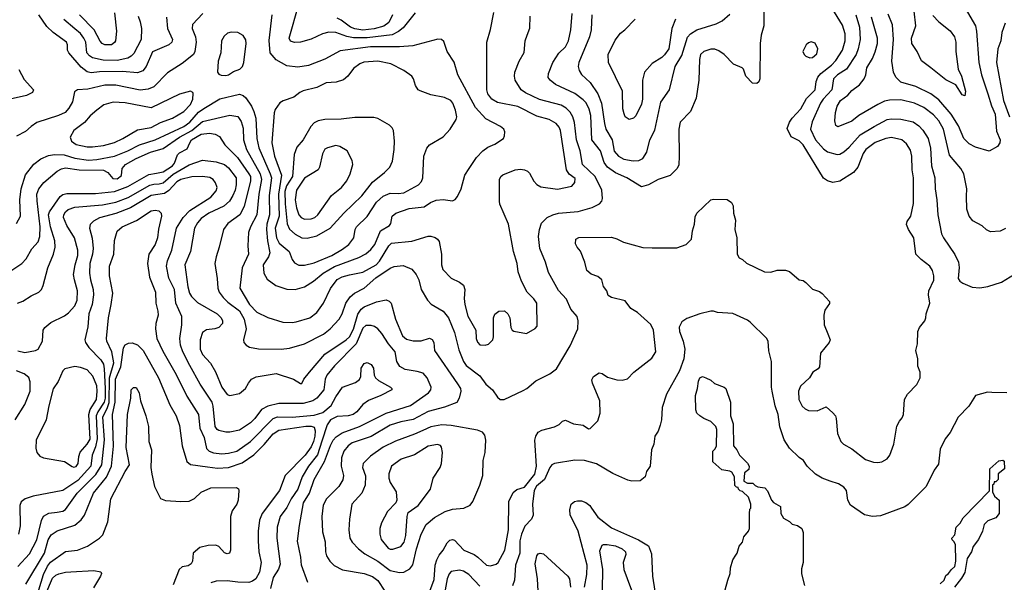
# Model space of a CAD drawing. Extents: x 997026 to 1115308, y 536381 to 619039.
# Tile 261 of 484: x 1053228 to 1060476, y 554420 to 558560. Entities that reach past the tile are written whole.
import ezdxf

# ---------------------------------------------------------------- set-up
doc = ezdxf.new("R2010")
doc.units = 0

msp = doc.modelspace()

# ---------------------------------------------------------------- linework, layer by layer
at = {"layer": '0CON20XD'}
for points in [[(1060154.6, 558705), (1060264.6, 558515), (1060272.3, 558475), (1060288, 558245), (1060308.7, 558155), (1060355.3, 558015), (1060382.4, 557925), (1060408.4, 557865), (1060419.5, 557739.5), (1060445.5, 557675), (1060444.3, 557655), (1060425, 557627.5), (1060365, 557592.9), (1060265, 557622.1), (1060217.6, 557647.6), (1060179.1, 557685), (1060138.7, 557778.7), (1060084, 557864), (1059995, 557970.4), (1059934.4, 558014.4), (1059825, 558067.5), (1059715, 558101.3), (1059676.9, 558136.9), (1059660.8, 558175), (1059648.5, 558255), (1059660, 558415), (1059652.1, 558522.1), (1059621.3, 558601.3)], [(1056138.6, 558611.4), (1056050.4, 558499.6), (1056017.5, 558472.5), (1055971, 558449), (1055785, 558427.4), (1055685.5, 558425.5), (1055636.1, 558436.1), (1055555, 558466), (1055505, 558468.2), (1055458, 558455), (1055375, 558415.5), (1055295, 558394.5), (1055251.3, 558391.3), (1055220.9, 558400.9), (1055212.9, 558425), (1055282.7, 558675)], [(1056655, 556163.8), (1056678.8, 556171.2), (1056711.2, 556205), (1056716.2, 556225), (1056716.2, 556365), (1056725.9, 556394.1), (1056755, 556416), (1056797.3, 556417.3), (1056821.2, 556395), (1056836.7, 556365), (1056842.5, 556295), (1056852.5, 556275), (1056865, 556266.7), (1056958.3, 556251.7), (1057023, 556287), (1057037.5, 556305), (1057034, 556475), (1057014, 556505), (1056964, 556555), (1056921.4, 556635), (1056898.1, 556705), (1056890.6, 556765), (1056863.6, 556853.6), (1056827.5, 557055), (1056763.4, 557203.4), (1056760, 557225), (1056760, 557385), (1056768.8, 557405), (1056785, 557419.2), (1056875, 557456), (1056915, 557460), (1056944.1, 557455.9), (1056966.3, 557446.3), (1056981.2, 557431.2), (1057012.1, 557372.1), (1057035, 557346), (1057065, 557329.2), (1057187.6, 557312.4), (1057292.5, 557335), (1057315, 557362.5), (1057317.5, 557392.5), (1057273.9, 557423.9), (1057254.6, 557454.6), (1057210, 557745), (1057199.5, 557769.5), (1057176.9, 557795), (1057125, 557825.5), (1057035, 557850), (1056895, 557922.1), (1056745, 557949.5), (1056704.2, 557975), (1056675.4, 558015.4), (1056666.4, 558045), (1056667.1, 558395), (1056693, 558487), (1056718.1, 558611.9)], [(1058706.9, 558625), (1058707.1, 558515), (1058686.1, 558446.1), (1058680, 558385), (1058677.5, 558125), (1058668.3, 558101.7), (1058655, 558090), (1058621.7, 558091.7), (1058573.3, 558145), (1058556.7, 558195), (1058547.5, 558205), (1058483.9, 558233.9), (1058415, 558303.3), (1058375, 558331.2), (1058345, 558342.5), (1058315, 558342.9), (1058263.3, 558325), (1058240.8, 558305), (1058232.4, 558267.6), (1058228, 558115), (1058208.3, 557981.7), (1058166.7, 557885), (1058090, 557805), (1058080, 557755), (1058083.8, 557555), (1058079.3, 557490.7), (1058067.5, 557465), (1058015.9, 557414.1), (1057927.5, 557385), (1057855.9, 557344.1), (1057805, 557331.2), (1057698, 557395), (1057612.9, 557432.9), (1057555.7, 557475.7), (1057530.2, 557510.2), (1057503.2, 557595), (1057440.7, 557675), (1057432.3, 557855), (1057420.8, 557900.8), (1057397.1, 557947.1), (1057375, 557971.2), (1057315, 558017.1), (1057173.3, 558083.3), (1057132, 558115), (1057119.2, 558135), (1057120.8, 558165), (1057153.5, 558245), (1057195.9, 558314.1), (1057245, 558361.5), (1057269.1, 558405), (1057286, 558485), (1057295.4, 558605)], [(1059235, 558258.8), (1059284.7, 558335), (1059305.3, 558405), (1059304, 558455), (1059285, 558519.2), (1059207, 558647)], [(1059949.7, 558589.7), (1059994.4, 558544.4), (1060078.7, 558478.7), (1060108.6, 558435), (1060119.4, 558395), (1060120.6, 558325), (1060136.8, 558196.8), (1060160, 558145), (1060191.2, 558035), (1060185, 558000), (1060165, 558007.5), (1060119.5, 558079.5), (1060045, 558117.5), (1059935.5, 558205.5), (1059867.7, 558257.7), (1059835.7, 558325), (1059796.5, 558385), (1059792.9, 558425), (1059825.7, 558514.3), (1059812.3, 558622.3)], [(1054575.8, 558605), (1054500.6, 558525), (1054498.9, 558495), (1054521.2, 558435), (1054528.2, 558395), (1054518.5, 558325), (1054507.5, 558305), (1054425, 558238.5), (1054315, 558168.1), (1054214.8, 558065.2), (1054175, 558048.2), (1054115, 558042.1), (1053935, 558077.1), (1053855, 558078.8), (1053728.6, 558048.6), (1053653.3, 558045), (1053631.5, 558028.5), (1053616.8, 557955), (1053591, 557909), (1053562.7, 557877.3), (1053515, 557853.9), (1053355, 557802.3), (1053312.9, 557775), (1053272.1, 557737.9), (1053205, 557704)], [(1053212.5, 556475), (1053251.4, 556488.6), (1053312.2, 556527.8), (1053368.8, 556555), (1053387.5, 556575), (1053401.4, 556605), (1053434.4, 556735), (1053477.8, 556835), (1053489.5, 556885), (1053486.6, 556933.4), (1053454.8, 557034.8), (1053439.8, 557125), (1053447.7, 557145), (1053525, 557258), (1053546.3, 557273.7), (1053575, 557281.6), (1053785, 557282.1), (1053925, 557296.1), (1054025, 557333.1), (1054179, 557421), (1054235, 557431.6), (1054285, 557441.3), (1054351.9, 557485), (1054367.1, 557505), (1054390, 557565), (1054405, 557579.5), (1054461.2, 557608.8), (1054479.6, 557655), (1054493.9, 557675), (1054565, 557718.6), (1054625, 557725.2), (1054668.3, 557718.3), (1054699.9, 557699.9), (1054738.2, 557638.2), (1054830.9, 557545), (1054916.1, 557425), (1054926.1, 557405), (1054926.9, 557375), (1054880, 557185), (1054847.7, 557125), (1054760.9, 557059.1), (1054727.5, 557015), (1054697.1, 556885), (1054673.5, 556815), (1054665.4, 556765), (1054682.5, 556655), (1054686.7, 556585), (1054695.9, 556555), (1054725, 556515.4), (1054760.6, 556480.6), (1054846.5, 556416.5), (1054880.6, 556355), (1054894.4, 556285), (1054876.5, 556205), (1054878.6, 556185), (1054894.6, 556164.6), (1054919.3, 556149.3), (1054985, 556137.3), (1055153.8, 556136.2), (1055215, 556143.5), (1055325, 556174.5), (1055463.7, 556246.3), (1055514.5, 556285), (1055579.1, 556355), (1055601.5, 556395), (1055628.2, 556475), (1055659.9, 556520.1), (1055692.4, 556547.6), (1055765, 556583.1), (1055849.8, 556660.2), (1055955, 556730.4), (1055985.9, 556744.1), (1056050.4, 556750.4), (1056115, 556723.1), (1056147.5, 556685), (1056165.3, 556645.3), (1056184.7, 556574.7), (1056229.4, 556495), (1056257, 556467), (1056345, 556416.1), (1056383.9, 556365), (1056428.3, 556258.3), (1056460.4, 556130.4), (1056495.4, 556045), (1056515.8, 556015.8), (1056615, 555939.1), (1056658.7, 555878.7), (1056708.6, 555835), (1056745, 555781.2), (1056765, 555764), (1056795, 555764), (1056935, 555830), (1056961.2, 555845), (1057028.3, 555901.7), (1057131.2, 555955), (1057179.6, 555990.4), (1057279.7, 556160.3), (1057337.5, 556285), (1057339.5, 556345), (1057331.5, 556375), (1057285, 556430.6), (1057254, 556504), (1057195, 556568.1), (1057120.2, 556700.2), (1057097.9, 556775), (1057056.7, 556876.7), (1057047.9, 556965), (1057053.6, 557015), (1057068.3, 557061.7), (1057110.8, 557105), (1057153.8, 557125), (1057195, 557135.4), (1057339.3, 557149.3), (1057442.3, 557177.7), (1057497.5, 557205), (1057512.5, 557225), (1057518.1, 557245), (1057514.5, 557305), (1057465.3, 557405), (1057370.8, 557495), (1057353.3, 557595), (1057327.7, 557675), (1057313.4, 557803.4), (1057299.4, 557845), (1057279.3, 557879.3), (1057250.1, 557910.1), (1057215, 557930.9), (1057055, 557972.9), (1056950.8, 558020.8), (1056919.2, 558045), (1056875.5, 558115), (1056869.5, 558145), (1056873.5, 558175), (1056905.4, 558254.6), (1056942.4, 558317.6), (1056950, 558405), (1056964.2, 558445), (1056983, 558497), (1056987.1, 558585)], [(1054308.3, 558578.3), (1054316.7, 558495), (1054353.1, 558415), (1054348.1, 558395), (1054325, 558374.5), (1054205, 558324.3), (1054158.2, 558215), (1054135, 558183.3), (1054095, 558168.8), (1053985, 558179.8), (1053815, 558176.2), (1053755, 558169.1), (1053725, 558175.4), (1053679.8, 558209.8), (1053590.8, 558315), (1053580.8, 558335), (1053580, 558375), (1053572, 558395), (1053474.4, 558465), (1053429.1, 558509.1), (1053369.4, 558595)], [(1054101.2, 558585), (1054116.2, 558545), (1054124.6, 558495), (1054122, 558415), (1054068.8, 558311.2), (1054049.3, 558290.7), (1054023.6, 558276.4), (1053945, 558260.4), (1053842.5, 558262.5), (1053765, 558280.5), (1053740.8, 558295), (1053723.6, 558315), (1053714.3, 558395), (1053701.4, 558425), (1053675, 558458.9), (1053633, 558493), (1053552, 558562)], [(1053925, 558610), (1053940, 558475), (1053932.5, 558405), (1053925, 558391.2), (1053905, 558376), (1053855, 558375.5), (1053835, 558384.5), (1053821, 558401), (1053775.8, 558485.8), (1053669.5, 558595)], [(1055255, 556573.5), (1055325, 556594.5), (1055390, 556635), (1055462.9, 556695), (1055545, 556743.9), (1055725, 556809.7), (1055775, 556836.9), (1055812.1, 556867.9), (1055841.3, 556905), (1055885, 557005.8), (1055950.8, 557045), (1055959.7, 557060.3), (1055969.2, 557115), (1055997.5, 557135), (1056095, 557170), (1056205, 557184), (1056252, 557215), (1056295, 557232.3), (1056345, 557237.9), (1056414, 557226), (1056434.1, 557235.9), (1056452, 557258), (1056477.1, 557315), (1056505.6, 557415), (1056536.2, 557463.8), (1056590, 557545), (1056637.5, 557595), (1056675, 557622.9), (1056726.2, 557645), (1056788.8, 557685), (1056798, 557705), (1056800, 557735), (1056792, 557755), (1056768, 557775), (1056660.6, 557830.6), (1056584, 557915), (1056453.3, 558153.3), (1056426.5, 558246.5), (1056374.3, 558325), (1056350.5, 558400.5), (1056333.9, 558413.9), (1056305.9, 558415.9), (1056121.7, 558368.3), (1056025, 558360.8), (1055811.1, 558361.1), (1055588, 558332), (1055475, 558268.5), (1055355, 558222.9), (1055275, 558211.2), (1055195, 558219.6), (1055115, 558264.5), (1055071.8, 558315), (1055063.6, 558406.4), (1055087.5, 558595)], [(1055971.6, 558595), (1055945, 558540), (1055908, 558512), (1055837.1, 558492.9), (1055755, 558482.7), (1055695, 558492.7), (1055663.9, 558505), (1055595, 558556.2), (1055565, 558571.2)], [(1057440.4, 558595), (1057433.9, 558485), (1057421.5, 558435), (1057344.5, 558245), (1057339.5, 558215), (1057347.5, 558185), (1057365, 558155.8), (1057427.3, 558097.3), (1057485.2, 558015.2), (1057511.4, 557945), (1057532.5, 557795), (1057543.9, 557753.9), (1057590.4, 557675), (1057605, 557591.4), (1057636.6, 557556.6), (1057675, 557534.7), (1057745, 557521.6), (1057785, 557524), (1057815, 557539.2), (1057845.3, 557585), (1057867.5, 557675), (1057902.5, 557747.5), (1057946.7, 557953.3), (1058011.6, 558045), (1058052.5, 558215), (1058102.5, 558297.5), (1058145, 558431.5), (1058165, 558456.2), (1058212.5, 558485), (1058355, 558529.1), (1058399.3, 558550.7), (1058455, 558600.8)], [(1058055.7, 558565), (1058030, 558495), (1058007.1, 558345), (1057975, 558302.5), (1057955, 558282.9), (1057885, 558238.8), (1057828, 558175), (1057812.5, 558115), (1057812.5, 557975), (1057805, 557937.5), (1057765, 557853.3), (1057745.7, 557834.3), (1057715, 557826.2), (1057686.2, 557845), (1057676.8, 557866.8), (1057668.6, 557905), (1057665.8, 558035), (1057562, 558245), (1057560, 558305), (1057611.2, 558408.8), (1057650.3, 558459.7), (1057683.3, 558485), (1057758.8, 558565)], [(1059383.5, 558595), (1059409.5, 558505), (1059414.8, 558415), (1059401.2, 558345), (1059385.2, 558305), (1059314.2, 558195.8), (1059247.1, 558155), (1059218.8, 558125), (1059207.6, 558045), (1059143.7, 557976.3), (1059123.2, 557945), (1059061.1, 557808.9), (1059050.3, 557755), (1059085.9, 557675), (1059145, 557610.3), (1059175, 557588.7), (1059245, 557568.9), (1059265, 557571.5), (1059295, 557587.1), (1059335, 557622.9), (1059415, 557712.9), (1059517.2, 557772.8), (1059615, 557824.7), (1059645, 557830.7), (1059715, 557828.2), (1059805, 557808.2), (1059848, 557778), (1059877.7, 557747.7), (1059916, 557685), (1059931.9, 557615), (1059940, 557485), (1059965.9, 557395), (1059968, 557315), (1059980.4, 557235), (1059987.7, 557125), (1060014.5, 556985), (1060028.6, 556955), (1060111.9, 556831.9), (1060139.6, 556775), (1060144.6, 556735.4), (1060135.8, 556655), (1060150, 556635), (1060170.6, 556620.6), (1060240.6, 556590.6), (1060295, 556585.6), (1060354.4, 556595.6), (1060455, 556627.5), (1060615, 556727.5)], [(1060485.6, 557024.4), (1060445, 557003.3), (1060375, 557000), (1060345, 557013.3), (1060312.3, 557042.3), (1060245, 557080.8), (1060217.1, 557115), (1060201.1, 557165), (1060199.1, 557260.9), (1060200, 557315), (1060177.5, 557425), (1060155, 557464), (1060072.4, 557562.4), (1060028.8, 557755), (1059995, 557814.5), (1059955, 557859.2), (1059885, 557913.9), (1059815, 557946.7), (1059715, 557969.3), (1059631.5, 557968.5), (1059595, 557959.5), (1059545, 557936.4), (1059405.9, 557854.1), (1059355, 557814.4), (1059251.7, 557771.7), (1059235, 557782.5), (1059228.6, 557815), (1059233.8, 557876.2), (1059245, 557923.3), (1059270, 557965), (1059324.2, 558005.8), (1059355, 558039.1), (1059410.4, 558079.6), (1059445.6, 558125), (1059457.5, 558155), (1059464.3, 558205), (1059506.7, 558273.3), (1059526.2, 558323.8), (1059542.2, 558385), (1059542.2, 558425), (1059498.7, 558578.7)], [(1054745, 558149.2), (1054765, 558154.2), (1054800.9, 558179.1), (1054848.8, 558195), (1054867.5, 558215), (1054878.6, 558245), (1054895.7, 558385), (1054892.7, 558412.7), (1054873.2, 558443.2), (1054835, 558465.7), (1054785, 558467.1), (1054758.7, 558461.3), (1054732.4, 558437.6), (1054714.4, 558405), (1054710, 558315), (1054689.2, 558255), (1054683.3, 558175), (1054695, 558160), (1054711.7, 558151.7), (1054745, 558149.2)], [(1060483.8, 558535), (1060457.5, 558465), (1060450, 558405), (1060429.6, 558345), (1060418.2, 558245), (1060470, 557965), (1060514.5, 557844.5)], [(1059045, 558278.8), (1059065, 558281.2), (1059095, 558308.8), (1059102.5, 558345), (1059085, 558387.5), (1059055, 558396.7), (1059035, 558390), (1059016.7, 558375), (1058994.2, 558325), (1059002, 558305), (1059015, 558292), (1059045, 558278.8)], [(1055325, 556753.2), (1055395, 556769.5), (1055525.5, 556825), (1055605, 556870.7), (1055650, 556905), (1055688.9, 556955), (1055698.1, 557015), (1055708.1, 557035), (1055785, 557112.7), (1055855, 557217.8), (1055905, 557261.1), (1055955, 557283.6), (1056015, 557281.1), (1056055, 557286.9), (1056164.4, 557345.6), (1056185, 557370), (1056196, 557395), (1056203.1, 557555), (1056224.3, 557615), (1056245, 557640), (1056345, 557698.8), (1056396.8, 557753.2), (1056440.6, 557825), (1056445.5, 557845.5), (1056436.5, 557895), (1056416.5, 557945), (1056400.8, 557965), (1056355, 557988.1), (1056255, 558008.1), (1056175, 558036), (1056162, 558045), (1056142, 558075), (1056127.1, 558125), (1056114, 558145), (1056055, 558187.1), (1055961.2, 558235), (1055865, 558255.4), (1055762, 558248), (1055732.5, 558235), (1055685, 558200.8), (1055644.2, 558145), (1055612.6, 558117.4), (1055558.9, 558101.1), (1055485, 558094.5), (1055415, 558062.1), (1055315, 558035.6), (1055291.2, 558025), (1055245, 557990), (1055167, 557963), (1055142.1, 557947.9), (1055109.8, 557900.2), (1055100.5, 557875), (1055084.1, 557655), (1055104.8, 557555), (1055156.5, 557415), (1055132.6, 557275), (1055137.3, 557115), (1055109, 557025), (1055117.6, 556955), (1055138.2, 556915), (1055211.8, 556855), (1055234.1, 556794.1), (1055250, 556770), (1055283.4, 556753.4), (1055325, 556753.2)], [(1056246.6, 554353.4), (1056278.7, 554441.3), (1056287.5, 554545), (1056297.9, 554585), (1056315, 554619.2), (1056346, 554655), (1056375, 554710), (1056395, 554730), (1056415, 554733.8), (1056429.2, 554729.2), (1056497, 554657), (1056574.4, 554624.4), (1056601.2, 554605), (1056664, 554545), (1056695, 554540), (1056736.8, 554553.2), (1056751.2, 554565), (1056800.6, 554655), (1056825.5, 554805), (1056829.2, 555015), (1056860.3, 555079.7), (1056888.3, 555101.7), (1056945, 555120), (1057019.5, 555215), (1057031.8, 555275), (1057020, 555465), (1057028, 555495), (1057045, 555523.3), (1057071.2, 555538.8), (1057165, 555564.2), (1057199.1, 555580.9), (1057225, 555606.2), (1057245, 555613.8), (1057305, 555586.2), (1057375, 555576.2), (1057415, 555550), (1057428.3, 555551.7), (1057485, 555607.5), (1057500, 555665), (1057498, 555755), (1057444, 555884), (1057440.7, 555909.3), (1057452.5, 555935), (1057495, 555960), (1057515.9, 555955.9), (1057555, 555930), (1057625, 555910.8), (1057662.7, 555907.3), (1057703, 555917), (1057748, 555965), (1057882.1, 556067.9), (1057910.8, 556115), (1057894.4, 556275), (1057875, 556316), (1057775, 556404), (1057726.7, 556435), (1057685, 556490), (1057585, 556516.7), (1057561.2, 556531.2), (1057550, 556565), (1057526.4, 556596.4), (1057512.5, 556645), (1057485, 556670), (1057435, 556686.7), (1057403.9, 556713.9), (1057388.8, 556775), (1057357, 556857), (1057332.5, 556885), (1057320.7, 556910.7), (1057322.5, 556945), (1057345, 556956.2), (1057585, 556960), (1057625, 556948), (1057673, 556923), (1057815, 556883.8), (1057885, 556880), (1058065, 556880), (1058133.9, 556906.1), (1058173.3, 556945), (1058181.2, 557005), (1058196.7, 557055), (1058200.7, 557109.3), (1058212.5, 557135), (1058316.4, 557233.6), (1058335, 557240), (1058435, 557237.5), (1058467.5, 557215), (1058479.3, 557189.3), (1058483.3, 557135), (1058498, 557085), (1058493.1, 557015), (1058507.5, 556955), (1058510.8, 556835), (1058525, 556807.5), (1058550, 556795), (1058579.3, 556769.3), (1058710, 556705), (1058757.7, 556702.3), (1058805, 556716.2), (1058865, 556716.2), (1058895, 556706.7), (1058965, 556646.7), (1058995, 556640), (1059015, 556626.7), (1059065, 556576.7), (1059115, 556560), (1059135.9, 556545.9), (1059190, 556485), (1059188.3, 556471.7), (1059155, 556422.5), (1059147.5, 556385), (1059150.8, 556315), (1059178, 556248), (1059193.3, 556205), (1059186.7, 556185), (1059123.8, 556105), (1059115.9, 556004.1), (1059105, 555990), (1059066.2, 555965), (1059041.2, 555925), (1058975, 555862), (1058962.2, 555825), (1058964.4, 555765), (1058988, 555715), (1059010, 555695), (1059035, 555684), (1059097.7, 555682.3), (1059165, 555710), (1059215, 555667.5), (1059233.3, 555645), (1059238.8, 555625), (1059248.8, 555515), (1059274, 555455), (1059293.3, 555435), (1059355, 555401.2), (1059455, 555323.8), (1059514.3, 555304.3), (1059545, 555300.8), (1059575, 555306.2), (1059615, 555328.8), (1059634.4, 555355.6), (1059661.9, 555435), (1059685, 555567.5), (1059704.3, 555605.7), (1059725, 555630), (1059733.6, 555653.6), (1059741.2, 555765), (1059762.5, 555805), (1059833.3, 555875), (1059858, 555925), (1059856, 555965), (1059840.5, 556010.5), (1059840, 556065), (1059823.8, 556125), (1059836.7, 556175), (1059840, 556265), (1059852.5, 556295), (1059891.2, 556345), (1059898, 556365), (1059900, 556395), (1059927.5, 556475), (1059917.5, 556535), (1059920.8, 556565), (1059956.3, 556643.7), (1059957.8, 556675), (1059946.9, 556715), (1059927, 556747), (1059863.8, 556795), (1059824, 556835), (1059810, 556955), (1059771.2, 557015), (1059757, 557053), (1059760, 557075), (1059788.8, 557115), (1059807.9, 557207.9), (1059807.8, 557395), (1059797.8, 557455), (1059796.5, 557555), (1059785, 557600), (1059756.2, 557646.2), (1059721.2, 557675), (1059645, 557692.7), (1059604.7, 557685.3), (1059525, 557656.9), (1059457.5, 557605), (1059436.2, 557575), (1059397.1, 557475), (1059365, 557435.6), (1059265, 557372), (1059215, 557361.2), (1059175, 557373.8), (1059144.3, 557394.3), (1058995, 557638.1), (1058965, 557669.4), (1058907.7, 557697.7), (1058878.3, 557758.3), (1058894.5, 557805.5), (1058914.5, 557835.5), (1058978.5, 557905), (1059019.5, 557980.5), (1059085, 558044.3), (1059090.7, 558105), (1059102.6, 558137.4), (1059126.5, 558163.5), (1059205.1, 558224.9), (1059235, 558258.8)], [(1053222.7, 558192.7), (1053260.3, 558120.3), (1053328.8, 558045), (1053323.3, 558025), (1053278.8, 558001.2), (1053057.6, 557952.4)], [(1053725, 557624.6), (1053765, 557624.6), (1053845, 557635.3), (1053925, 557656.7), (1053988.6, 557685), (1054095, 557750.4), (1054195, 557766.5), (1054265, 557803.6), (1054354.2, 557835), (1054436.9, 557885), (1054484.5, 557935), (1054503.5, 557975), (1054506.2, 558016.2), (1054502.5, 558025), (1054485, 558033.8), (1054405, 558011.4), (1054195, 557910.6), (1054005, 557947.1), (1053917.4, 557952.6), (1053846.6, 557933.4), (1053795.6, 557894.4), (1053746.4, 557853.6), (1053706.2, 557803.8), (1053625.7, 557745), (1053598.5, 557695), (1053610.5, 557665), (1053645, 557642.3), (1053725, 557624.6)], [(1053205, 557060), (1053235, 557113.8), (1053228.6, 557235), (1053238.1, 557315), (1053270.8, 557419.2), (1053333, 557497), (1053382.8, 557537.2), (1053439.5, 557560.5), (1053485, 557568.2), (1053555, 557564.8), (1053635, 557542), (1053735, 557527.4), (1053795, 557530.7), (1053927.1, 557555), (1054025, 557593.9), (1054109.8, 557640.2), (1054225.4, 557675.4), (1054436.1, 557775), (1054481.4, 557805), (1054545, 557878.6), (1054584.2, 557905.8), (1054702.3, 557977.7), (1054845, 558012.1), (1054872.6, 558002.6), (1054894, 557984), (1054934.7, 557924.7), (1054952.8, 557885), (1054966.4, 557835), (1054973.9, 557685), (1054987.5, 557617.5), (1055072.6, 557425), (1055080.7, 557395), (1055065.2, 557265), (1055066.8, 557125), (1055048.4, 557055), (1055044.8, 557015), (1055051.7, 556931.7), (1055068.3, 556845), (1055058.6, 556815), (1055020.6, 556755), (1055024.7, 556694.7), (1055049.5, 556649.5), (1055113.8, 556605), (1055195, 556575.7), (1055255, 556573.5)], [(1053125, 556687.5), (1053245, 556766), (1053275, 556800), (1053316.8, 556873.2), (1053364.2, 556925.8), (1053376.4, 556965), (1053379.1, 557035), (1053356.1, 557226.1), (1053355.4, 557275), (1053368.5, 557315), (1053405, 557362.2), (1053505.2, 557444.8), (1053536.9, 557463.1), (1053565, 557470.3), (1053665, 557453.9), (1053845, 557452.6), (1053876.5, 557436.5), (1053915, 557391.6), (1053945, 557390), (1053976.6, 557413.4), (1053981.5, 557465), (1054007.5, 557495), (1054085, 557539), (1054191.4, 557585), (1054285, 557612.6), (1054404.2, 557695), (1054496.2, 557743.8), (1054575, 557812), (1054775, 557858.2), (1054835, 557847.5), (1054858.5, 557811.5), (1054872.2, 557762.2), (1054876.3, 557675), (1054897.1, 557605), (1054997.5, 557425), (1055007.4, 557385), (1054987.6, 557275), (1054974.2, 557125), (1054926.2, 557035), (1054911.8, 556995), (1054906.9, 556895), (1054912.5, 556835), (1054866.2, 556735), (1054849.2, 556585), (1054920.8, 556465), (1054975, 556408.1), (1055055, 556368.6), (1055165, 556334.4), (1055235, 556330.5), (1055263.8, 556336.2), (1055363.8, 556365), (1055415.6, 556405), (1055465.5, 556475), (1055517.3, 556582.7), (1055565, 556646.8), (1055603.1, 556666.9), (1055655, 556682.9), (1055755, 556701.2), (1055853.3, 556755), (1055877.6, 556782.4), (1055945, 556896.5), (1055965, 556914.5), (1056115, 556930.5), (1056235, 556966.7), (1056255, 556967.1), (1056287, 556957), (1056303.8, 556945), (1056315, 556926.7), (1056332.9, 556835), (1056334.3, 556755), (1056342.1, 556722.1), (1056405, 556658), (1056465, 556628), (1056495.6, 556605.6), (1056505.8, 556575), (1056501.2, 556508.8), (1056506, 556464), (1056527.8, 556377.8), (1056586, 556275), (1056589.2, 556215), (1056597.3, 556187.3), (1056615, 556166.7), (1056655, 556163.8)], [(1055345, 556953.1), (1055415, 556970.3), (1055514.5, 557025), (1055615, 557135.5), (1055745.7, 557264.3), (1055824.8, 557365.2), (1055914, 557436), (1055952.9, 557475), (1055971.7, 557518.3), (1055985.6, 557605), (1055986.9, 557665), (1055978.8, 557745), (1055971.2, 557765), (1055950, 557785), (1055865, 557832.5), (1055835, 557840), (1055695, 557839.6), (1055595, 557826.8), (1055475, 557826.2), (1055425, 557816.5), (1055395, 557800.5), (1055372.3, 557775), (1055315, 557676.9), (1055267.1, 557622.9), (1055248.8, 557568.8), (1055237.2, 557405), (1055193, 557337), (1055180.4, 557295), (1055181.2, 557205), (1055197.6, 557057.6), (1055215, 557018.8), (1055255, 556982.2), (1055305, 556955.4), (1055345, 556953.1)], [(1055325, 557092.5), (1055375, 557094.5), (1055400.8, 557105), (1055423.3, 557125), (1055523.8, 557266.2), (1055597.1, 557325), (1055636.9, 557375), (1055661.4, 557425), (1055680, 557495), (1055676, 557525), (1055638.8, 557595), (1055585, 557627.5), (1055555, 557634), (1055495, 557618), (1055475, 557606), (1055457.9, 557572.1), (1055435.8, 557475), (1055424.3, 557455.7), (1055325, 557394.3), (1055264.7, 557305), (1055255.3, 557235), (1055266.1, 557175), (1055283.8, 557125), (1055301.4, 557105), (1055325, 557092.5)], [(1053215, 556122.5), (1053265, 556111.1), (1053344.1, 556125.9), (1053363.3, 556135), (1053396, 556195), (1053402, 556275), (1053414, 556295), (1053458.2, 556331.8), (1053558.3, 556381.7), (1053587.7, 556402.3), (1053635, 556453.1), (1053650.4, 556495), (1053654, 556565), (1053630.4, 556645), (1053625.4, 556685), (1053636, 556755), (1053655.8, 556825), (1053656.3, 556865), (1053632.5, 556955), (1053574.5, 557045), (1053551.8, 557105), (1053552.7, 557125), (1053564.5, 557145), (1053586.2, 557163.8), (1053635, 557181.5), (1053837.2, 557197.2), (1053935, 557216.4), (1054027.7, 557252.3), (1054185, 557341.3), (1054215, 557349.6), (1054255, 557350.9), (1054285, 557358.4), (1054357.8, 557422.2), (1054475, 557492.5), (1054575, 557525.3), (1054674.2, 557514.2), (1054735, 557493.2), (1054765, 557470), (1054820.8, 557395), (1054822.5, 557345), (1054814.7, 557305), (1054798.2, 557265), (1054772.1, 557225), (1054731.1, 557188.9), (1054621.5, 557135), (1054565, 557097.7), (1054536.8, 557065), (1054514.6, 557025), (1054484.6, 556855), (1054443.9, 556755), (1054465.3, 556595), (1054477.9, 556547.9), (1054493.2, 556523.2), (1054537.9, 556477.9), (1054682, 556395), (1054712, 556365), (1054720, 556345), (1054720, 556325), (1054694.1, 556295.9), (1054665, 556284.2), (1054602.7, 556277.3), (1054575, 556258.8), (1054556.4, 556203.6), (1054555.5, 556135), (1054573.5, 556095), (1054633.5, 556033.5), (1054668.7, 555968.7), (1054716.2, 555855), (1054755, 555802.2), (1054775.5, 555794.5), (1054845, 555808.1), (1054891.4, 555845), (1054911.4, 555885), (1054935.5, 555914.5), (1054968.9, 555931.1), (1055115, 555956.5), (1055243.5, 555913.5), (1055295, 555883.8), (1055305, 555883.3), (1055320, 555915), (1055362.2, 555965), (1055475, 556099.6), (1055631.8, 556205), (1055655, 556227.1), (1055685, 556283.3), (1055716.9, 556393.1), (1055741.2, 556428.8), (1055765, 556445.9), (1055855, 556484.4), (1055925, 556498), (1055948.8, 556488.8), (1055962.7, 556472.7), (1055995, 556356.2), (1056045, 556232.5), (1056075, 556209.4), (1056125, 556195.5), (1056184.3, 556195.7), (1056245, 556216.2), (1056265, 556207.5), (1056276.2, 556185), (1056281.2, 556125), (1056450.5, 555880.5), (1056471.9, 555845), (1056474.4, 555825), (1056464.2, 555775), (1056445, 555744), (1056355, 555709.5), (1056235, 555676.7), (1056125, 555616.7), (1056035, 555601.6), (1055955, 555576.2), (1055815, 555492.8), (1055675, 555446), (1055645, 555423.5), (1055613.9, 555385), (1055596, 555335), (1055594.7, 555274.7), (1055611.2, 555205), (1055606.6, 555173.4), (1055578.1, 555125), (1055486.5, 555035), (1055462.3, 554987.7), (1055453.2, 554905), (1055458.3, 554791.7), (1055477.5, 554717.5), (1055480.5, 554645), (1055487.8, 554615), (1055510, 554575), (1055542.1, 554542.1), (1055605, 554512.1), (1055765, 554484.6), (1055825, 554461.5), (1055863.7, 554433.7), (1055915, 554353.6)], [(1055348.3, 554418.3), (1055303.6, 554545), (1055298.2, 554605), (1055272, 554722), (1055288.3, 554838.3), (1055316.5, 555005), (1055361.4, 555075), (1055395, 555177.1), (1055471.5, 555308.5), (1055515, 555425.6), (1055535.9, 555465), (1055559, 555491), (1055601, 555519), (1055730, 555565), (1055925, 555664.7), (1056105, 555720.8), (1056238.5, 555815), (1056255.4, 555835), (1056257.1, 555855), (1056227.9, 555925), (1056197.9, 555957.9), (1056155, 555971.2), (1056066.9, 555986.9), (1056027, 556007), (1056004, 556044), (1055991.2, 556115), (1055944, 556174), (1055895, 556251.5), (1055864.7, 556284.7), (1055841.1, 556301.1), (1055815, 556309.6), (1055775, 556310.4), (1055755, 556290.9), (1055705, 556174.2), (1055545, 556011.8), (1055489.4, 555945), (1055476.4, 555915), (1055467.5, 555835), (1055415, 555774.1), (1055385, 555754.7), (1055315, 555734.8), (1055135, 555736.2), (1055054.8, 555715.2), (1055009.3, 555690.7), (1054958.9, 555625), (1054926.4, 555593.6), (1054845, 555540.4), (1054775, 555523.8), (1054745, 555523.8), (1054695, 555536.4), (1054680.6, 555545), (1054666.4, 555565), (1054652.7, 555715), (1054644.6, 555745), (1054556.6, 555876.6), (1054479.6, 556015), (1054429.3, 556115), (1054412.7, 556165), (1054406.1, 556215), (1054422.3, 556315), (1054420.8, 556375), (1054377.8, 556475), (1054366.9, 556575), (1054327.1, 556657.1), (1054309.3, 556745), (1054315.3, 556785), (1054348.7, 556865), (1054383.4, 557025), (1054430.4, 557105), (1054481.5, 557155), (1054635, 557253.1), (1054675, 557300), (1054681.8, 557325), (1054669.9, 557359.9), (1054651.4, 557385), (1054627.7, 557397.7), (1054574.7, 557405.3), (1054495, 557403.1), (1054415, 557383.2), (1054385, 557366.2), (1054325, 557303.3), (1054295, 557281.7), (1054195, 557267.2), (1054045, 557175.7), (1053935, 557133.9), (1053815, 557102.7), (1053771.8, 557078.2), (1053748.1, 557051.9), (1053743.2, 557025), (1053761.7, 556951.7), (1053768.2, 556875), (1053764.7, 556835), (1053745.3, 556765), (1053742.9, 556695), (1053748.4, 556645), (1053770, 556575), (1053771.8, 556535), (1053761.4, 556465), (1053737.6, 556395), (1053730.1, 556299.9), (1053707.7, 556205), (1053712.1, 556185), (1053736.8, 556146.8), (1053825, 556056.2), (1053844.2, 556024.2), (1053851.2, 555991.2), (1053857.7, 555845), (1053856.9, 555775), (1053850.7, 555745), (1053803.2, 555675), (1053790.8, 555645), (1053798.7, 555475), (1053785, 555417.7), (1053761.3, 555355), (1053752.2, 555275), (1053655, 555169.2), (1053545, 555094.1), (1053326.5, 555053.5), (1053267.3, 555032.7), (1053238.9, 555011.1), (1053230, 554985), (1053232.5, 554835), (1053220, 554775)], [(1053902.7, 556465), (1053912.6, 556547.4), (1053888.8, 556675), (1053889.5, 556745), (1053920, 556835), (1053925.5, 556934.5), (1053945, 557003.3), (1053982, 557035), (1054087.7, 557082.3), (1054195, 557152.7), (1054225, 557159.4), (1054252.7, 557152.7), (1054270, 557135), (1054272.9, 557115), (1054251.1, 557018.9), (1054243.5, 556955), (1054226.6, 556905), (1054180, 556835), (1054168.7, 556765), (1054184.2, 556664.2), (1054228.2, 556555), (1054231.5, 556475), (1054245.6, 556414.4), (1054246.7, 556385), (1054229.4, 556325), (1054226.9, 556285), (1054237.9, 556215), (1054281.3, 556121.3), (1054378.8, 555948.8), (1054459.7, 555789.7), (1054544.6, 555655), (1054554.6, 555555), (1054585.9, 555485), (1054604.4, 555405), (1054622.5, 555385), (1054655, 555372.7), (1054715, 555364.1), (1054765, 555369.1), (1054825.7, 555385), (1054927.5, 555455), (1055095, 555625.3), (1055125, 555637.1), (1055234, 555634), (1055395, 555650), (1055460.3, 555669.7), (1055519.8, 555720.2), (1055554.8, 555785.2), (1055605, 555856), (1055700.6, 555889.4), (1055729.1, 555910.9), (1055740, 555935), (1055742, 555995), (1055765, 556030), (1055786.1, 556036.1), (1055815, 556023.3), (1055833.3, 555995), (1055836.7, 555945), (1055846.7, 555925), (1055870, 555905), (1055956.7, 555855), (1055966.7, 555845), (1055966.7, 555835), (1055886.2, 555793.8), (1055795, 555757.5), (1055755, 555727.1), (1055709.4, 555675), (1055682, 555655), (1055645, 555645.5), (1055565, 555640), (1055515, 555615.6), (1055490.4, 555579.6), (1055452.2, 555457.8), (1055421.4, 555358.6), (1055355.2, 555275), (1055307.9, 555195), (1055275.3, 555105), (1055226.4, 555035), (1055195, 554970.6), (1055146.5, 554905), (1055123.9, 554826.1), (1055120, 554745), (1055146.4, 554553.6), (1055133.3, 554516.7), (1055094.8, 554455.2), (1055073.5, 554375)], [(1053215, 554535.5), (1053300.9, 554629.1), (1053355, 554732.9), (1053389.1, 554875), (1053404.6, 554905.4), (1053442.1, 554927.9), (1053503.8, 554936.2), (1053545, 554942.3), (1053566.2, 554955), (1053652.2, 555075), (1053787.8, 555212.2), (1053833.7, 555285), (1053851.6, 555468.4), (1053839, 555635), (1053875.3, 555705), (1053887.8, 555742.2), (1053890.3, 555925), (1053921.7, 556035), (1053907.4, 556115), (1053870, 556195), (1053866.4, 556215), (1053881.9, 556365), (1053902.7, 556465)], [(1059193.6, 555163.6), (1059135, 555185.6), (1059086, 555215), (1059026, 555275), (1058998.8, 555315), (1058965, 555338.8), (1058895, 555406), (1058856.9, 555466.9), (1058824.7, 555564.7), (1058812.5, 555655), (1058789.3, 555719.3), (1058767.5, 555825), (1058762.5, 555855), (1058762.5, 556045), (1058742.3, 556122.3), (1058738.8, 556195), (1058725.7, 556215.7), (1058606.2, 556335), (1058585, 556348), (1058476.8, 556396.8), (1058365, 556406.2), (1058335.9, 556415.9), (1058315, 556416), (1058235, 556395.8), (1058139.1, 556360.9), (1058103.3, 556336.7), (1058083.7, 556296.3), (1058086.4, 556265), (1058112.3, 556195), (1058124.6, 556135), (1058117.7, 556065), (1058084.6, 555975), (1057988.6, 555805), (1057958, 555705), (1057953.8, 555615), (1057943.8, 555575), (1057927.7, 555532.3), (1057903.8, 555495), (1057896, 555435), (1057880, 555395), (1057868.8, 555275), (1057842.5, 555235), (1057832.5, 555195), (1057795, 555166.7), (1057735, 555163.8), (1057705, 555171.2), (1057595, 555220), (1057475, 555292.5), (1057385, 555315.9), (1057315, 555318.4), (1057165, 555294.7), (1057145, 555282.9), (1057131.2, 555265), (1057091.5, 555175), (1057033.4, 555126.6), (1057014.3, 555095), (1057004.3, 554995), (1057007.3, 554912.7), (1056995.2, 554884.8), (1056947, 554833), (1056921.6, 554775), (1056910.3, 554725), (1056910.3, 554635), (1056877.5, 554545), (1056870.4, 554435), (1056855.4, 554394.6)], [(1053273.2, 554406.8), (1053410, 554635), (1053438.4, 554731.6), (1053460.3, 554769.7), (1053505, 554799.1), (1053635, 554840.9), (1053679.8, 554880.2), (1053706, 554914), (1053770.8, 555075), (1053866.8, 555193.2), (1053903, 555275), (1053917.5, 555422.5), (1053910.5, 555655), (1053932.1, 555745), (1053933.2, 555915), (1053973.2, 556005), (1053991.7, 556145), (1054005, 556167.5), (1054029.8, 556180.2), (1054055, 556181.2), (1054095, 556167.3), (1054136.1, 556126.1), (1054249.6, 555925), (1054333.8, 555725), (1054381.2, 555645), (1054403.4, 555573.4), (1054423.9, 555423.9), (1054459.7, 555309.7), (1054486.6, 555286.6), (1054611.1, 555268.9), (1054685, 555260.5), (1054765, 555263.9), (1054865, 555297.7), (1054951.9, 555358.1), (1055026.9, 555433.1), (1055095, 555512.6), (1055135, 555538.3), (1055335, 555569.8), (1055375, 555569.5), (1055395, 555560.8), (1055403.6, 555535), (1055400.2, 555495), (1055391.6, 555455), (1055375, 555416.5), (1055330.3, 555355), (1055182.2, 555205), (1055140, 555095), (1055012.9, 554925), (1054992.8, 554877.2), (1054983.8, 554795), (1054983.8, 554725), (1054988, 554645), (1055006.2, 554565), (1054992.8, 554495), (1054965.5, 554444.5), (1054942.3, 554427.7), (1054915, 554419.3), (1054835, 554421), (1054755, 554431.2), (1054675, 554427.2), (1054635, 554416.8)], [(1053627.6, 555267.6), (1053645, 555272.9), (1053659.6, 555295), (1053662.8, 555345), (1053672.5, 555377.5), (1053725.2, 555435), (1053746.6, 555473.4), (1053736.4, 555655), (1053747.9, 555692.1), (1053793.4, 555765), (1053799.5, 555825), (1053795, 555866), (1053767.6, 555937.6), (1053725, 555983.3), (1053675, 556000), (1053635, 556006.7), (1053559.5, 555990.5), (1053546.2, 555975), (1053512.1, 555897.9), (1053475, 555843.3), (1053442.6, 555717.4), (1053424.2, 555615), (1053350.6, 555465), (1053347.3, 555407.3), (1053354.2, 555375), (1053377.6, 555347.6), (1053404.5, 555334.5), (1053557.6, 555307.6), (1053615, 555271.1), (1053627.6, 555267.6)], [(1053195, 555614.2), (1053265, 555727.5), (1053304.1, 555825), (1053305.9, 555895.9), (1053296.2, 555926.2), (1053261.4, 555955), (1053205, 555975.3)], [(1058421.2, 554365), (1058440, 554435), (1058458, 554485), (1058461.2, 554525), (1058476.7, 554585), (1058499.5, 554620.5), (1058510, 554635), (1058523.9, 554686.1), (1058550, 554715), (1058560, 554755), (1058592.5, 554795), (1058600, 554815), (1058600, 554925), (1058603, 554957), (1058610, 554965), (1058610, 554995), (1058592.5, 555045), (1058548.3, 555088.3), (1058531.7, 555091.7), (1058520, 555105), (1058518.3, 555118.3), (1058505, 555120), (1058491.7, 555131.7), (1058490, 555195), (1058469.3, 555229.3), (1058455, 555237.5), (1058396.4, 555246.4), (1058330, 555305), (1058330, 555385), (1058348.3, 555401.7), (1058357.5, 555425), (1058360, 555545), (1058352.5, 555565), (1058315, 555603.3), (1058264.1, 555624.1), (1058234.1, 555644.1), (1058213.3, 555665), (1058205, 555690), (1058203.8, 555795), (1058218.8, 555845), (1058225, 555900), (1058235, 555923.3), (1058255, 555933.3), (1058280, 555925), (1058315, 555907.5), (1058343, 555883), (1058415, 555856.2), (1058426.7, 555845), (1058460, 555745), (1058461.2, 555645), (1058480, 555585), (1058483, 555423), (1058507.5, 555395), (1058527.5, 555355), (1058585.9, 555295.9), (1058597.5, 555275), (1058595, 555250), (1058562.5, 555225), (1058560, 555165), (1058585, 555150), (1058625, 555150), (1058641.7, 555131.7), (1058663, 555123), (1058713.6, 555113.6), (1058732.3, 555092.3), (1058763, 555023), (1058776.7, 555006.7), (1058828.3, 554978.3), (1058830, 554925), (1058850.7, 554890.7), (1058895, 554867.5), (1058915, 554847.5), (1058955, 554837.5), (1058986.7, 554815), (1058996.2, 554785), (1058996.2, 554565), (1058982.3, 554517.7), (1058982.3, 554482.3), (1059006.4, 554396.4)], [(1053370, 554365), (1053402.5, 554477.5), (1053432.7, 554537.3), (1053455, 554567.1), (1053565, 554646.7), (1053654.6, 554655.4), (1053726.2, 554685), (1053816.1, 554743.9), (1053840.7, 554769.3), (1053876.5, 554865), (1053899.5, 555035), (1054003.5, 555235), (1054035.8, 555285), (1054011.9, 555411.9), (1054022.5, 555655), (1054046.1, 555773.9), (1054048.8, 555835), (1054065, 555853.3), (1054085, 555853.3), (1054108, 555815), (1054118, 555755), (1054155.8, 555645), (1054176, 555565), (1054180, 555455), (1054197.5, 555395), (1054193.8, 555265), (1054200, 555215), (1054220, 555125), (1054265, 555036.7), (1054301.2, 555021.2), (1054415, 555013.1), (1054475, 555015.6), (1054514.5, 555035.5), (1054565, 555082), (1054635, 555115.8), (1054825, 555117.5), (1054838.3, 555108.3), (1054842.5, 555095), (1054836.2, 555025), (1054826, 554995), (1054792, 554945), (1054780, 554905), (1054780, 554655), (1054772.5, 554635), (1054755, 554628.8), (1054735, 554636.2), (1054693.1, 554683.1), (1054671.7, 554691.7), (1054615, 554691.1), (1054555, 554675.6), (1054506, 554635), (1054500, 554575), (1054491.2, 554555), (1054468.8, 554541.2), (1054425, 554533.8), (1054401.2, 554515), (1054358.9, 554401.1)], [(1060495, 555813.1), (1060384.1, 555815.9), (1060352.3, 555817.7), (1060265, 555793.8), (1060214, 555715), (1060136, 555635), (1060077.4, 555522.6), (1060040.8, 555475), (1060005, 555400), (1059991.7, 555288.3), (1059958.8, 555245), (1059900.8, 555125), (1059768.7, 554991.3), (1059745, 554974), (1059565, 554908.6), (1059505.9, 554904.1), (1059446.8, 554916.8), (1059345, 554988), (1059325.6, 555025), (1059314.4, 555094.4), (1059295, 555120.8), (1059255.4, 555145.4), (1059193.6, 555163.6)], [(1056025, 554491.2), (1056055, 554493.5), (1056100.2, 554519.8), (1056123, 554547), (1056150.4, 554665), (1056184.7, 554775), (1056221.2, 554845), (1056282.9, 554897.1), (1056359.6, 554940.4), (1056415, 554956.6), (1056496.7, 554965), (1056543.1, 554986.9), (1056564.4, 555015), (1056615.3, 555134.7), (1056637.3, 555205), (1056639.5, 555315), (1056655.7, 555375.7), (1056659.5, 555465), (1056651.7, 555501.7), (1056634.5, 555524.5), (1056599.2, 555539.2), (1056405, 555574.7), (1056335, 555578.4), (1056255, 555564.2), (1056195, 555536.7), (1056135, 555508.6), (1055995, 555457.3), (1055905, 555414.7), (1055811.7, 555348.3), (1055755.6, 555295), (1055750.5, 555265), (1055773.9, 555203.9), (1055771.2, 555135), (1055747.3, 555075), (1055673.3, 554995), (1055655.6, 554884.4), (1055650, 554805), (1055659.4, 554745), (1055675, 554714.2), (1055721.4, 554665), (1055768.5, 554628.5), (1055865.2, 554575.2), (1055955, 554505.4), (1056025, 554491.2)], [(1055955, 554662.9), (1055975, 554663.1), (1056035, 554683.8), (1056058.8, 554715), (1056071, 554765), (1056079.6, 554905), (1056087.9, 554932.1), (1056162.2, 554985), (1056252, 555105), (1056272, 555185), (1056324.2, 555265), (1056333.9, 555293.9), (1056340, 555375), (1056333.3, 555415), (1056325, 555426.7), (1056305, 555433.8), (1056235, 555420.6), (1056135, 555358.5), (1056036, 555325), (1055964.3, 555275), (1055945, 555217.5), (1055944.5, 555185), (1055955, 555153.8), (1055998.8, 555085), (1056003.3, 555025), (1055996.7, 555005), (1055935, 554940), (1055892.2, 554857.8), (1055880, 554815), (1055880, 554775), (1055889.4, 554735), (1055941.4, 554671.4), (1055955, 554662.9)], [(1060005, 554407.5), (1060032.5, 554435), (1060045, 554470), (1060066.4, 554483.6), (1060087, 554513), (1060112.5, 554535), (1060120, 554575), (1060117.5, 554695), (1060108.3, 554718.3), (1060091.7, 554731.7), (1060090, 554745), (1060111.7, 554768.3), (1060122.5, 554825), (1060152.5, 554855), (1060172.5, 554895), (1060368.3, 555091.7), (1060370, 555255), (1060436.7, 555313.3), (1060465, 555317.5), (1060475, 555310), (1060477.5, 555255), (1060431.7, 555218.3), (1060430, 555175), (1060415, 555160), (1060401.7, 555158.3), (1060398.3, 555141.7), (1060390, 555135), (1060390, 555085), (1060403.6, 555053.6), (1060437.5, 555025), (1060437.5, 554925), (1060415, 554893.3), (1060355, 554872.5), (1060327.5, 554845), (1060316.7, 554795), (1060285.7, 554734.3), (1060246.4, 554683.6), (1060235.9, 554644.1), (1060202.5, 554595), (1060185, 554492.5), (1060160.5, 554449.5), (1060108.8, 554385)], [(1057385.8, 554385), (1057403.2, 554476.8), (1057404.4, 554545), (1057340, 554795), (1057281.2, 554915), (1057277, 554953), (1057287.5, 554995), (1057312.5, 555015), (1057335, 555020), (1057365, 555018.8), (1057395, 555006.2), (1057424.2, 554984.2), (1057438, 554965), (1057485, 554900), (1057585, 554821.5), (1057782.6, 554732.6), (1057857.3, 554687.3), (1057879.5, 554629.5), (1057886.2, 554465), (1057904.2, 554355)], [(1057519.1, 554365), (1057519.8, 554515), (1057498.3, 554651.7), (1057515, 554691.9), (1057525, 554698.5), (1057551.8, 554698.2), (1057615, 554687), (1057662.7, 554665), (1057686.6, 554645), (1057690.3, 554625), (1057671.1, 554565), (1057675.2, 554515), (1057755.3, 554295)], [(1057044.5, 554355), (1057040, 554445), (1057021.9, 554555), (1057034.2, 554615), (1057045, 554630), (1057060, 554635), (1057085, 554630), (1057264.2, 554464.2), (1057276, 554445), (1057282, 554385)], [(1053419.8, 554335), (1053469, 554451), (1053495, 554473.3), (1053517, 554483), (1053565, 554494.2), (1053604.2, 554495.8), (1053775, 554505.7), (1053825, 554497.5), (1053830, 554485), (1053823.8, 554465), (1053771.8, 554378.2)], [(1056615, 554390), (1056535, 554476.1), (1056495, 554501.8), (1056465, 554508.4), (1056405, 554499.6), (1056389.3, 554480.7), (1056375.2, 554445), (1056360, 554365)]]:
    msp.add_lwpolyline(points, dxfattribs=at)

doc.saveas('drawing.dxf')
